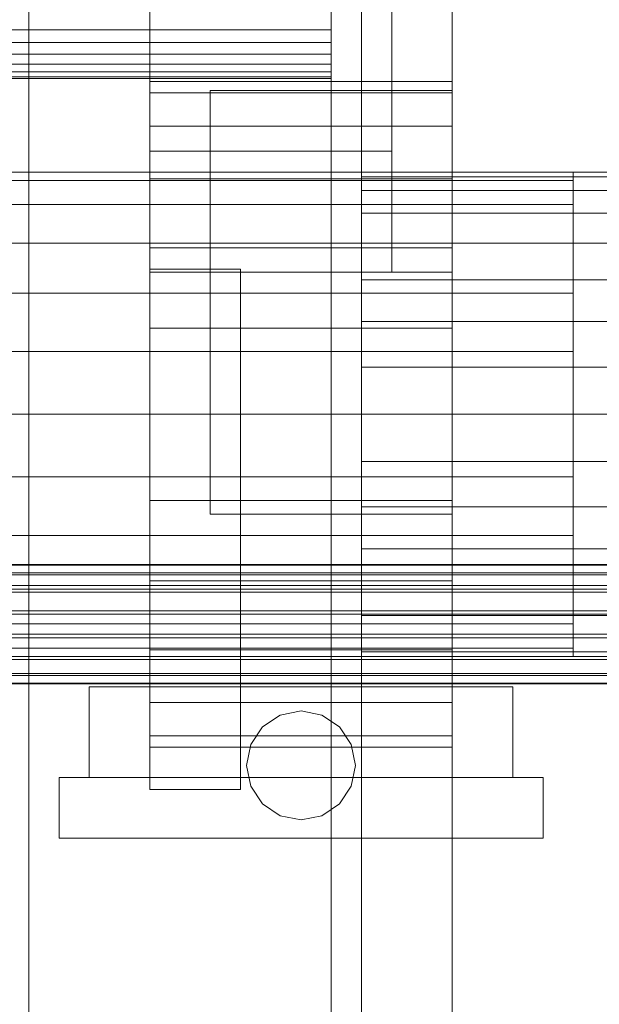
# Model space of a CAD drawing. Header units: millimetres. Extents: x -4738 to 65662, y -68080 to 6847.
# Tile 403 of 656: x 1268 to 1364, y -34171 to -34008. Entities that reach past the tile are written whole.
import ezdxf

# ---------------------------------------------------------------- set-up
doc = ezdxf.new("R2010")
doc.units = ezdxf.units.MM
for name, color, linetype, lineweight in [('COTAS_O', 1, 'Continuous', 0), ('frontal_C03', 7, 'Continuous', 0), ('frontal_secador', 7, 'Continuous', 0)]:
    doc.layers.add(name, color=color, linetype=linetype, lineweight=lineweight)
doc.dimstyles.new('R19_100', dxfattribs={"dimtxt": 250, "dimasz": 150, "dimexe": 150, "dimexo": 80, "dimgap": 100, "dimtad": 1, "dimtih": 1, "dimtoh": 1, "dimdsep": 46, "dimcen": 0.09, "dimadec": 0, "dimazin": 0, "dimtfac": 1, "dimtdec": 4, "dimtofl": 0, "dimtmove": 0, "dimatfit": 3, "dimfxl": 1, "dimtolj": 1, "dimtzin": 0, "dimarcsym": 0})

# ---------------------------------------------------------------- blocks, each defined once
blk = doc.blocks.new('DIM_R31_48')
at = {"layer": 'COTAS_O'}
for p, q in [((-1725, -33700), (-1575, -33655)), ((1725, -33700), (1575, -33655)), ((-1725, -34400), (-1725, -33700)), ((-1725, -33700), (1725, -33700)), ((-1725, -33700), (-1575, -33745)), ((1725, -33700), (1575, -33745)), ((1725, -34400), (1725, -33700))]:
    blk.add_line(p, q, dxfattribs=at)
blk.add_text('3450 O', height=250, dxfattribs=at).set_placement((0, -33600))

msp = doc.modelspace()

# ---------------------------------------------------------------- linework, layer by layer
at = {"layer": 'frontal_C03'}
for p, q in [((1496, -34098.323), (-1496, -34098.323)), ((1496, -34098.441), (-1496, -34098.441)), ((1496, -34099.707), (-1496, -34099.707)), ((1496, -34100.042), (-1496, -34100.042)), ((1496, -34102.381), (-1496, -34102.381)), ((1496, -34102.883), (-1496, -34102.883)), ((-1496, -34105.94), (1496, -34105.94)), ((1496, -34106.531), (-1496, -34106.531)), ((1496, -34109.84), (-1496, -34109.84)), ((1496, -34110.431), (-1496, -34110.431)), ((1496, -34113.488), (-1496, -34113.488)), ((1496, -34113.989), (-1496, -34113.989)), ((1496, -34116.329), (-1496, -34116.329)), ((1496, -34116.664), (-1496, -34116.664)), ((1496, -34117.93), (-1496, -34117.93)), ((1496, -34118.048), (-1496, -34118.048))]:
    msp.add_line(p, q, dxfattribs=at)
at = {"layer": 'frontal_secador'}
for p, q in [((1340, -36000), (1340, -33000)), ((1270, -35980), (1270, -33075)), ((1320, -35980), (1320, -33075)), ((1325, -36000), (1325, -33075)), ((1325, -34600), (1325, -33075)), ((1325, -35980), (1325, -33075)), ((1290, -34030), (1290, -34002)), ((1330, -34030), (1330, -34002)), ((1320, -34010), (1320, -34007.929)), ((-1320, -34010), (1320, -34010)), ((1320, -34012.071), (1320, -34010)), ((1320, -34012.071), (-1320, -34012.071)), ((1320, -34012.071), (1320, -34014)), ((1320, -34014), (-1320, -34014)), ((1320, -34014), (1320, -34015.657)), ((1320, -34015.657), (-1320, -34015.657)), ((1320, -34015.657), (1320, -34016.928)), ((1320, -34016.928), (-1320, -34016.928)), ((1320, -34017.727), (-1320, -34017.727)), ((1320, -34018), (-1320, -34018)), ((1320, -34016.928), (1320, -34017.727)), ((1320, -34017.727), (1320, -34018)), ((1290, -34020.374), (1290, -34018.5)), ((1340, -34018.5), (1290, -34018.5)), ((1340, -34020.374), (1340, -34018.5)), ((1290, -34025.869), (1290, -34020.374)), ((1340, -34020.374), (1290, -34020.374)), ((1300, -34020), (1340, -34020)), ((1300, -34050), (1300, -34020)), ((1340, -34050), (1340, -34020)), ((1340, -34025.869), (1340, -34020.374)), ((1290, -34034.609), (1290, -34025.869)), ((1340, -34025.869), (1290, -34025.869)), ((1340, -34034.609), (1340, -34025.869)), ((1290, -34030), (1330, -34030)), ((1290, -34050), (1290, -34030)), ((1330, -34050), (1330, -34030)), ((1360, -34033.5), (-1360, -34033.5)), ((1325, -34034.269), (1325, -34033.5)), ((1430, -34033.5), (1325, -34033.5)), ((1325, -34036.545), (1325, -34034.269)), ((1430, -34034.269), (1325, -34034.269)), ((1360, -34034.863), (1360, -34033.5)), ((1360, -34034.863), (-1360, -34034.863)), ((1290, -34046), (1290, -34034.609)), ((1340, -34034.609), (1290, -34034.609)), ((1340, -34046), (1340, -34034.609)), ((1360, -34038.859), (1360, -34034.863)), ((1325, -34040.241), (1325, -34036.545)), ((1430, -34036.545), (1325, -34036.545)), ((1360, -34038.859), (-1360, -34038.859)), ((1360, -34045.216), (1360, -34038.859)), ((1325, -34045.216), (1325, -34040.241)), ((1430, -34040.241), (1325, -34040.241)), ((1360, -34045.216), (-1360, -34045.216)), ((1325, -34051.277), (1325, -34045.216)), ((1430, -34045.216), (1325, -34045.216)), ((1360, -34053.5), (1360, -34045.216)), ((1290, -34059.265), (1290, -34046)), ((1340, -34046), (1290, -34046)), ((1340, -34059.265), (1340, -34046)), ((1290, -34049.5), (1305, -34049.5)), ((1290, -34135.5), (1290, -34049.5)), ((1290, -34050), (1330, -34050)), ((1300, -34050), (1340, -34050)), ((1300, -34090), (1300, -34050)), ((1305, -34135.5), (1305, -34049.5)), ((1340, -34090), (1340, -34050)), ((1325, -34058.193), (1325, -34051.277)), ((1430, -34051.277), (1325, -34051.277)), ((1360, -34053.5), (-1360, -34053.5)), ((1360, -34063.147), (1360, -34053.5)), ((1325, -34065.696), (1325, -34058.193)), ((1430, -34058.193), (1325, -34058.193)), ((1290, -34073.5), (1290, -34059.265)), ((1340, -34059.265), (1290, -34059.265)), ((1340, -34073.5), (1340, -34059.265)), ((1360, -34063.147), (-1360, -34063.147)), ((1360, -34073.5), (1360, -34063.147)), ((1325, -34073.5), (1325, -34065.696)), ((1430, -34065.696), (1325, -34065.696)), ((-1360, -34073.5), (1360, -34073.5)), ((1290, -34073.5), (1290, -34087.735)), ((1290, -34073.5), (1340, -34073.5)), ((1325, -34073.5), (1325, -34081.304)), ((1325, -34073.5), (1430, -34073.5)), ((1340, -34087.735), (1340, -34073.5)), ((1360, -34083.853), (1360, -34073.5)), ((1325, -34081.304), (1325, -34088.807)), ((1430, -34081.304), (1325, -34081.304)), ((1360, -34083.853), (-1360, -34083.853)), ((1360, -34083.853), (1360, -34093.5)), ((1290, -34087.735), (1290, -34101)), ((1340, -34087.735), (1290, -34087.735)), ((1340, -34087.735), (1340, -34101)), ((1325, -34088.807), (1325, -34095.723)), ((1430, -34088.807), (1325, -34088.807)), ((1300, -34090), (1340, -34090)), ((1360, -34093.5), (-1360, -34093.5)), ((1360, -34093.5), (1360, -34101.784)), ((1325, -34095.723), (1325, -34101.784)), ((1430, -34095.723), (1325, -34095.723)), ((1290, -34101), (1290, -34112.391)), ((1340, -34101), (1290, -34101)), ((1340, -34101), (1340, -34112.391)), ((1360, -34101.784), (-1360, -34101.784)), ((1325, -34101.784), (1325, -34106.759)), ((1430, -34101.784), (1325, -34101.784)), ((1360, -34101.784), (1360, -34108.141)), ((1325, -34106.759), (1325, -34110.455)), ((1430, -34106.759), (1325, -34106.759)), ((1360, -34108.141), (-1360, -34108.141)), ((1360, -34108.141), (1360, -34112.137)), ((1325, -34110.455), (1325, -34112.731)), ((1430, -34110.455), (1325, -34110.455)), ((1360, -34112.137), (-1360, -34112.137)), ((1290, -34112.391), (1290, -34121.131)), ((1340, -34112.391), (1290, -34112.391)), ((1340, -34112.391), (1340, -34121.131)), ((1360, -34112.137), (1360, -34113.5)), ((1360, -34113.5), (-1360, -34113.5)), ((1325, -34112.731), (1325, -34113.5)), ((1430, -34112.731), (1325, -34112.731)), ((1430, -34113.5), (1325, -34113.5)), ((1280, -34118.5), (1350, -34118.5)), ((1280, -34133.5), (1280, -34118.5)), ((1350, -34133.5), (1350, -34118.5)), ((1290, -34121.131), (1290, -34126.626)), ((1340, -34121.131), (1290, -34121.131)), ((1340, -34121.131), (1340, -34126.626)), ((1308.636, -34125.136), (1311.556, -34123.185)), ((1311.556, -34123.185), (1315, -34122.5)), ((1315, -34122.5), (1318.444, -34123.185)), ((1318.444, -34123.185), (1321.364, -34125.136)), ((1306.685, -34128.056), (1308.636, -34125.136)), ((1321.364, -34125.136), (1323.315, -34128.056)), ((1290, -34126.626), (1290, -34128.5)), ((1340, -34126.626), (1290, -34126.626)), ((1340, -34126.626), (1340, -34128.5)), ((1340, -34128.5), (1290, -34128.5)), ((1306, -34131.5), (1306.685, -34128.056)), ((1323.315, -34128.056), (1324, -34131.5)), ((1306.685, -34134.944), (1306, -34131.5)), ((1324, -34131.5), (1323.315, -34134.944)), ((1275, -34133.5), (1355, -34133.5)), ((1275, -34143.5), (1275, -34133.5)), ((1280, -34133.5), (1350, -34133.5)), ((1355, -34143.5), (1355, -34133.5)), ((1308.636, -34137.864), (1306.685, -34134.944)), ((1323.315, -34134.944), (1321.364, -34137.864)), ((1290, -34135.5), (1305, -34135.5)), ((1311.556, -34139.815), (1308.636, -34137.864)), ((1321.364, -34137.864), (1318.444, -34139.815)), ((1315, -34140.5), (1311.556, -34139.815)), ((1318.444, -34139.815), (1315, -34140.5)), ((1275, -34143.5), (1355, -34143.5))]:
    msp.add_line(p, q, dxfattribs=at)

# ---------------------------------------------------------------- dimensions: what is measured, and where the dimension line sits
at = {"layer": 'COTAS_O'}
dim = msp.add_aligned_dim(p1=(-1725, -34400), p2=(1725, -34400), distance=700, text='<> O', dimstyle='R19_100', dxfattribs=at)
dim.commit()
dim.dimension.update_dxf_attribs({"geometry": 'DIM_R31_48', "text_midpoint": (0, -33700)})

doc.saveas('drawing.dxf')
